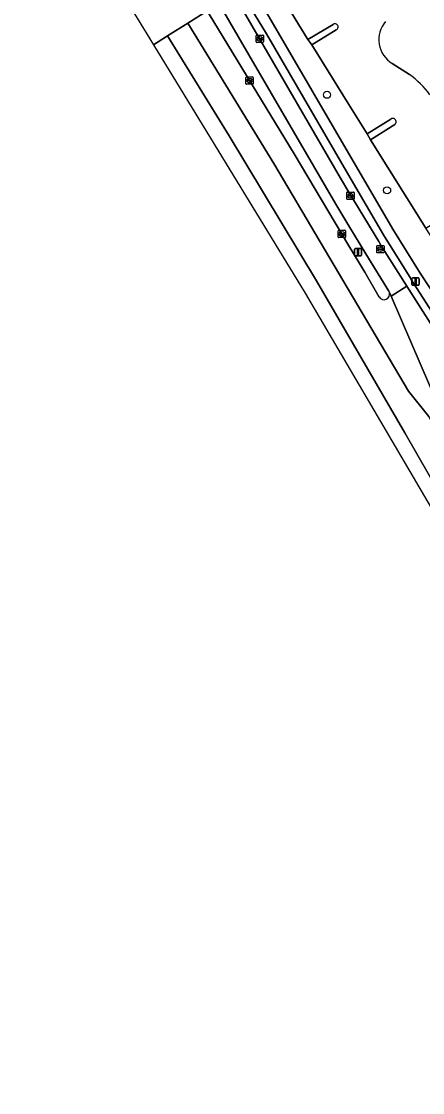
# Model space of a CAD drawing. Extents: x 158455 to 159797, y 387218 to 388672.
# Drawn here: x 158455.1 to 158510.1, y 387665.7 to 387812.4 of the extents above; entities that cross this region are included whole.
import ezdxf

# ---------------------------------------------------------------- set-up
doc = ezdxf.new("R2010")
doc.units = 0
for name, color, linetype in [('IMGEO_Berm_groen', 7, 'Continuous'), ('IMGEO_Berm_open', 7, 'Continuous'), ('IMGEO_Boom', 7, 'Continuous'), ('IMGEO_Fietspad_gesloten', 7, 'Continuous'), ('IMGEO_Groenvoorziening', 7, 'Continuous'), ('IMGEO_Kolk', 7, 'Continuous'), ('IMGEO_Lichtmast', 7, 'Continuous'), ('IMGEO_Rijbaan_lokaal_open', 7, 'Continuous'), ('IMGEO_Rijbaan_regionaal_gesloten', 7, 'Continuous'), ('IMGEO_Rioolput', 7, 'Continuous'), ('IMGEO_Verkeersbordpaal', 7, 'Continuous'), ('IMGEO_Voetpad_open', 7, 'Continuous')]:
    doc.layers.add(name, color=color, linetype=linetype)

msp = doc.modelspace()

# ---------------------------------------------------------------- linework, layer by layer
at = {"layer": 'IMGEO_Berm_groen'}
for points in [[(158490.25, 387825.22), (158489.04, 387827.17), (158488.18, 387829.07), (158487.67, 387828.74), (158485, 387824.22), (158484.24, 387821.38), (158506.02, 387783.96), (158509.76, 387777.95), (158515.06, 387769.9), (158527.24, 387750.75), (158548.72, 387717.4), (158561.53, 387695.63), (158567.14, 387685.23), (158568.55, 387685.94), (158571.71, 387687.54), (158533.2, 387748.87), (158526.8, 387758.12)], [(158526.8, 387758.12), (158519.11, 387770.43), (158518.61, 387771.2), (158513.01, 387780.14), (158511.03, 387783.32), (158510.56, 387784.12), (158502.97, 387796.22), (158502.48, 387797.04), (158500, 387801.04), (158494.93, 387809.2), (158494.38, 387809.94), (158486.77, 387822.38), (158490.07, 387824.44)], [(158515.06, 387769.9), (158509.76, 387777.95), (158506.02, 387783.96), (158484.24, 387821.38), (158483.96, 387820.35), (158485.07, 387816.76), (158488.7, 387810.72), (158500, 387791.32), (158504.74, 387783.19), (158508.51, 387777.12), (158508.53, 387777.09), (158525.96, 387750), (158547.45, 387716.62)]]:
    msp.add_lwpolyline(points, dxfattribs=at)
at = {"layer": 'IMGEO_Berm_open'}
for points in [[(158486.28, 387807.85), (158482.21, 387814.82), (158480.51, 387813.81), (158480.86, 387813.41), (158492.48, 387794.27), (158500, 387781.69), (158502.17, 387778.07), (158504.15, 387774.67)], [(158505.55, 387775.29), (158505.47, 387775.46), (158502.34, 387780.59), (158500, 387784.42), (158498.2, 387787.38), (158486.28, 387807.85)]]:
    msp.add_lwpolyline(points, dxfattribs=at)
msp.add_arc((158504.81, 387775.07), 0.766, 211.1889, 16.4757, dxfattribs=at)
at = {"layer": 'IMGEO_Boom'}
for centre in [(158497, 387802.38), (158505.23, 387789.29)]:
    msp.add_circle(centre, 0.489, dxfattribs=at)
at = {"layer": 'IMGEO_Fietspad_gesloten'}
msp.add_lwpolyline([(158480.42, 387818.08), (158480.56, 387817.88), (158480.61, 387817.63), (158482.21, 387814.82), (158486.28, 387807.85), (158498.2, 387787.38), (158500, 387784.42), (158502.34, 387780.59), (158505.47, 387775.46), (158505.55, 387775.29), (158505.77, 387774.77), (158507.96, 387776.16), (158504.39, 387781.79), (158504.09, 387782.26), (158500, 387789.02), (158498.85, 387790.93), (158493.59, 387799.98), (158485.05, 387814.7)], dxfattribs=at)
at = {"layer": 'IMGEO_Groenvoorziening'}
for points in [[(158497.82, 387812.01), (158494.38, 387809.94), (158494.93, 387809.2), (158498.25, 387811.26)], [(158505.76, 387799.05), (158502.48, 387797.04), (158502.97, 387796.22), (158506.28, 387798.32)]]:
    msp.add_lwpolyline(points, dxfattribs=at)
for centre, radius, start, end in [((158498.09, 387811.67), 0.435, 290.9661, 127.9454), ((158506.03, 387798.7), 0.449, 302.9209, 128.2882)]:
    msp.add_arc(centre, radius, start, end, dxfattribs=at)
at = {"layer": 'IMGEO_Kolk'}
for p, q in [((158487.28, 387809.63), (158487.28, 387810.48)), ((158487.36, 387810.55), (158488.21, 387810.55)), ((158487.54, 387810.05), (158487.54, 387810.06)), ((158487.98, 387810.01), (158487.58, 387810.01)), ((158487.59, 387810.1), (158487.98, 387810.1)), ((158487.77, 387810.33), (158487.8, 387810.33)), ((158487.79, 387809.77), (158487.77, 387809.77)), ((158488.03, 387810.06), (158488.03, 387810.05)), ((158488.29, 387810.48), (158488.29, 387809.63)), ((158488.21, 387809.55), (158487.36, 387809.55)), ((158485.88, 387803.89), (158485.88, 387804.75)), ((158485.95, 387804.82), (158486.81, 387804.82)), ((158486.14, 387804.31), (158486.14, 387804.33)), ((158486.18, 387804.36), (158486.58, 387804.36)), ((158486.57, 387804.28), (158486.18, 387804.28)), ((158486.39, 387804.04), (158486.36, 387804.04)), ((158486.37, 387804.6), (158486.39, 387804.6)), ((158486.62, 387804.33), (158486.62, 387804.31)), ((158486.88, 387804.75), (158486.88, 387803.89)), ((158486.81, 387803.82), (158485.95, 387803.82)), ((158499.71, 387788.12), (158499.71, 387788.97)), ((158499.78, 387789.05), (158500.64, 387789.05)), ((158500.64, 387788.05), (158499.78, 387788.05)), ((158499.97, 387788.54), (158499.97, 387788.55)), ((158500.01, 387788.59), (158500.41, 387788.59)), ((158500.4, 387788.5), (158500.01, 387788.5)), ((158500.22, 387788.27), (158500.19, 387788.27)), ((158500.2, 387788.83), (158500.22, 387788.83)), ((158500.45, 387788.55), (158500.45, 387788.54)), ((158500.71, 387788.97), (158500.71, 387788.12)), ((158498.53, 387782.89), (158498.53, 387783.74)), ((158498.61, 387783.81), (158499.46, 387783.81)), ((158498.79, 387783.31), (158498.79, 387783.32)), ((158498.83, 387783.36), (158499.23, 387783.36)), ((158499.02, 387783.59), (158499.05, 387783.59)), ((158499.28, 387783.32), (158499.28, 387783.31)), ((158499.53, 387783.74), (158499.53, 387782.89)), ((158499.46, 387782.81), (158498.61, 387782.81)), ((158499.23, 387783.27), (158498.83, 387783.27)), ((158499.04, 387783.03), (158499.02, 387783.03))]:
    msp.add_line(p, q, dxfattribs=at)
for points in [[(158487.28, 387809.63), (158487.28, 387810.48)], [(158487.36, 387810.55), (158488.21, 387810.55)], [(158488.29, 387810.48), (158488.29, 387809.63)], [(158488.21, 387809.55), (158487.36, 387809.55)], [(158485.88, 387803.89), (158485.88, 387804.75)], [(158485.95, 387804.82), (158486.81, 387804.82)], [(158486.88, 387804.75), (158486.88, 387803.89)], [(158486.81, 387803.82), (158485.95, 387803.82)], [(158499.71, 387788.12), (158499.71, 387788.97)], [(158499.78, 387789.05), (158500.64, 387789.05)], [(158500.64, 387788.05), (158499.78, 387788.05)], [(158500.71, 387788.97), (158500.71, 387788.12)], [(158498.53, 387782.89), (158498.53, 387783.74)], [(158498.61, 387783.81), (158499.46, 387783.81)], [(158499.53, 387783.74), (158499.53, 387782.89)], [(158499.46, 387782.81), (158498.61, 387782.81)]]:
    msp.add_lwpolyline(points, dxfattribs=at)
for centre, radius, start, end in [((158487.36, 387810.48), 0.0765, 91.552, 178.448), ((158487.36, 387810.48), 0.0765, 91.552, 178.448), ((158487.58, 387810.06), 0.0403, 85.8775, 175.7526), ((158487.58, 387810.05), 0.0366, 178.938, 274.7102), ((158487.99, 387810.06), 0.0386, 1.7309, 96.639), ((158487.98, 387810.05), 0.043, 264.8664, 352.4533), ((158488.21, 387810.48), 0.0765, 1.552, 88.448), ((158488.21, 387810.48), 0.0765, 1.552, 88.448), ((158487.36, 387809.63), 0.0765, 181.552, 268.448), ((158487.36, 387809.63), 0.0765, 181.552, 268.448), ((158488.21, 387809.63), 0.0765, 271.552, 358.448), ((158488.21, 387809.63), 0.0765, 271.552, 358.448), ((158485.95, 387804.74), 0.0765, 91.552, 178.448), ((158485.95, 387804.74), 0.0765, 91.552, 178.448), ((158485.95, 387803.9), 0.0765, 181.552, 268.448), ((158485.95, 387803.9), 0.0765, 181.552, 268.448), ((158486.18, 387804.32), 0.0403, 85.8775, 175.7526), ((158486.17, 387804.31), 0.0366, 178.938, 274.7102), ((158486.58, 387804.32), 0.043, 264.8664, 352.4533), ((158486.58, 387804.32), 0.0386, 1.7309, 96.639), ((158486.8, 387804.74), 0.0765, 1.552, 88.448), ((158486.8, 387804.74), 0.0765, 1.552, 88.448), ((158486.8, 387803.9), 0.0765, 271.552, 358.448), ((158486.8, 387803.9), 0.0765, 271.552, 358.448), ((158499.78, 387788.97), 0.0765, 91.552, 178.448), ((158499.78, 387788.97), 0.0765, 91.552, 178.448), ((158499.78, 387788.12), 0.0765, 181.552, 268.448), ((158499.78, 387788.12), 0.0765, 181.552, 268.448), ((158500.01, 387788.55), 0.0403, 85.8775, 175.7526), ((158500, 387788.54), 0.0366, 178.938, 274.7102), ((158500.41, 387788.55), 0.043, 264.8664, 352.4533), ((158500.41, 387788.55), 0.0386, 1.7309, 96.639), ((158500.63, 387788.97), 0.0765, 1.552, 88.448), ((158500.63, 387788.97), 0.0765, 1.552, 88.448), ((158500.63, 387788.12), 0.0765, 271.552, 358.448), ((158500.63, 387788.12), 0.0765, 271.552, 358.448), ((158498.61, 387783.74), 0.0765, 91.552, 178.448), ((158498.61, 387783.74), 0.0765, 91.552, 178.448), ((158498.83, 387783.32), 0.0403, 85.8775, 175.7526), ((158499.24, 387783.32), 0.0386, 1.7309, 96.639), ((158499.46, 387783.74), 0.0765, 1.552, 88.448), ((158499.46, 387783.74), 0.0765, 1.552, 88.448), ((158498.61, 387782.89), 0.0765, 181.552, 268.448), ((158498.61, 387782.89), 0.0765, 181.552, 268.448), ((158498.83, 387783.31), 0.0366, 178.938, 274.7102), ((158499.23, 387783.31), 0.043, 264.8664, 352.4533), ((158499.46, 387782.89), 0.0765, 271.552, 358.448), ((158499.46, 387782.89), 0.0765, 271.552, 358.448)]:
    msp.add_arc(centre, radius, start, end, dxfattribs=at)
for centre, major_axis, ratio, start_param, end_param in [((158487.77, 387810.05), (-0.387, 0.002), 0.722429, 4.712389, 7.853982), ((158487.8, 387810.05), (-0.39, 0.002), 0.717154, 1.570796, 4.712389), ((158486.37, 387804.32), (-0.387, 0.002), 0.722429, 4.712389, 7.853982), ((158486.39, 387804.32), (-0.39, 0.002), 0.717154, 1.570796, 4.712389), ((158500.2, 387788.55), (-0.387, 0.002), 0.722429, 4.712389, 7.853982), ((158500.22, 387788.55), (-0.39, 0.002), 0.717154, 1.570796, 4.712389), ((158499.02, 387783.31), (-0.387, 0.002), 0.722429, 4.712389, 7.853982), ((158499.04, 387783.31), (-0.39, 0.002), 0.717154, 1.570796, 4.712389)]:
    msp.add_ellipse(centre, major_axis=major_axis, ratio=ratio, start_param=start_param, end_param=end_param, dxfattribs=at)
at = {"layer": 'IMGEO_Lichtmast'}
for p, q in [((158500.76, 387780.42), (158500.76, 387781.22)), ((158500.76, 387781.22), (158500.76, 387780.42)), ((158500.86, 387781.32), (158501.64, 387781.32)), ((158501.64, 387781.32), (158500.86, 387781.32)), ((158501.74, 387781.22), (158501.74, 387780.42)), ((158501.74, 387780.42), (158501.74, 387781.22)), ((158501.64, 387780.32), (158500.86, 387780.32)), ((158500.86, 387780.32), (158501.64, 387780.32))]:
    msp.add_line(p, q, dxfattribs=at)
msp.add_lwpolyline([(158501.18, 387781.19), (158501.33, 387781.19), (158501.33, 387780.44), (158501.18, 387780.44), (158501.18, 387781.19)], dxfattribs=at)
for centre, start, end in [((158500.86, 387781.22), 90, 180), ((158500.86, 387781.22), 90, 180), ((158500.86, 387780.42), 180, 270), ((158500.86, 387780.42), 180, 270), ((158501.64, 387781.22), 0, 90), ((158501.64, 387781.22), 360, 90), ((158501.64, 387780.42), 270, 0), ((158501.64, 387780.42), 270, 0)]:
    msp.add_arc(centre, 0.1, start, end, dxfattribs=at)
at = {"layer": 'IMGEO_Rijbaan_lokaal_open'}
for points in [[(158490.07, 387824.44), (158486.77, 387822.38), (158494.38, 387809.94), (158497.82, 387812.01)], [(158498.25, 387811.26), (158494.93, 387809.2), (158500, 387801.04), (158502.48, 387797.04), (158505.76, 387799.05)], [(158508.28, 387805.16), (158505.94, 387806.67)], [(158506.28, 387798.32), (158502.97, 387796.22), (158510.56, 387784.12), (158513.86, 387786.16)], [(158548, 387713.57), (158538.38, 387728.68), (158527.67, 387745.11), (158524.56, 387750), (158515.05, 387764.96), (158507.96, 387776.16), (158505.77, 387774.77), (158512.45, 387759.32), (158512.98, 387758.45), (158515.85, 387754.33), (158520.18, 387747.57), (158530.38, 387731.36), (158537.6, 387720.14), (158538.22, 387719.16), (158539.14, 387717.73), (158542.41, 387712.57), (158544.54, 387709.11), (158544.58, 387709.05), (158546.39, 387706.11), (158550.05, 387699.7), (158555.99, 387689.31), (158558.85, 387684.2), (158569.24, 387665.02)]]:
    msp.add_lwpolyline(points, dxfattribs=at)
for centre, radius, start, end in [((158498.09, 387811.67), 0.435, 290.9661, 127.9454), ((158507.89, 387809.93), 3.8, 139.0341, 239.1503), ((158500.96, 387794.93), 12.58, 36.2029, 54.4079), ((158506.03, 387798.7), 0.449, 302.9209, 128.2882)]:
    msp.add_arc(centre, radius, start, end, dxfattribs=at)
at = {"layer": 'IMGEO_Rijbaan_regionaal_gesloten'}
for points in [[(158460.93, 387841.73), (158455.11, 387838.85), (158463.74, 387824.72), (158473.21, 387809.23)], [(158473.21, 387809.23), (158475.15, 387810.45), (158477.92, 387812.19), (158480.51, 387813.81), (158478.74, 387816.75), (158478.6, 387816.98), (158478.43, 387817.25)], [(158492.48, 387794.27), (158480.86, 387813.41), (158480.51, 387813.81), (158477.92, 387812.19), (158489.69, 387792.97), (158508.18, 387761.76), (158510.94, 387758.29)], [(158514.4, 387751.95), (158510.94, 387758.29), (158508.18, 387761.76), (158489.69, 387792.97), (158477.92, 387812.19), (158475.15, 387810.45), (158483.58, 387796.74), (158495.55, 387776.89), (158507.65, 387756.05), (158516.02, 387741.5), (158522.21, 387730.74), (158531.02, 387715.4), (158537.3, 387704.5), (158545.4, 387690.4), (158555.92, 387672.11), (158568.85, 387649.84)], [(158568.85, 387649.84), (158555.92, 387672.11), (158545.4, 387690.4), (158537.3, 387704.5), (158531.02, 387715.4), (158522.21, 387730.74), (158516.02, 387741.5), (158507.65, 387756.05), (158495.55, 387776.89), (158483.58, 387796.74), (158475.15, 387810.45), (158473.21, 387809.23), (158493.99, 387775.21), (158586.26, 387618.12)], [(158504.15, 387774.67), (158502.17, 387778.07), (158500, 387781.69), (158492.48, 387794.27)], [(158512.45, 387759.32), (158505.77, 387774.77), (158505.55, 387775.29)]]:
    msp.add_lwpolyline(points, dxfattribs=at)
msp.add_arc((158504.81, 387775.07), 0.766, 211.1889, 16.4757, dxfattribs=at)
at = {"layer": 'IMGEO_Rioolput'}
for p, q in [((158503.81, 387780.79), (158503.81, 387781.65)), ((158503.89, 387781.72), (158504.74, 387781.72)), ((158504.74, 387780.72), (158503.89, 387780.72)), ((158504.07, 387781.21), (158504.07, 387781.23)), ((158504.11, 387781.26), (158504.51, 387781.26)), ((158504.51, 387781.18), (158504.11, 387781.18)), ((158504.3, 387781.5), (158504.32, 387781.5)), ((158504.32, 387780.94), (158504.3, 387780.94)), ((158504.55, 387781.23), (158504.55, 387781.21)), ((158504.81, 387781.65), (158504.81, 387780.79))]:
    msp.add_line(p, q, dxfattribs=at)
for points in [[(158503.81, 387780.79), (158503.81, 387781.65)], [(158503.89, 387781.72), (158504.74, 387781.72)], [(158504.74, 387780.72), (158503.89, 387780.72)], [(158504.81, 387781.65), (158504.81, 387780.79)]]:
    msp.add_lwpolyline(points, dxfattribs=at)
for centre, radius, start, end in [((158503.89, 387781.65), 0.0765, 91.552, 178.448), ((158503.89, 387781.65), 0.0765, 91.552, 178.448), ((158503.89, 387780.8), 0.0765, 181.552, 268.448), ((158503.89, 387780.8), 0.0765, 181.552, 268.448), ((158504.11, 387781.22), 0.0403, 85.8775, 175.7526), ((158504.11, 387781.21), 0.0366, 178.938, 274.7102), ((158504.52, 387781.23), 0.0386, 1.7309, 96.639), ((158504.51, 387781.22), 0.043, 264.8664, 352.4533), ((158504.74, 387781.65), 0.0765, 1.552, 88.448), ((158504.74, 387781.65), 0.0765, 1.552, 88.448), ((158504.74, 387780.8), 0.0765, 271.552, 358.448), ((158504.74, 387780.8), 0.0765, 271.552, 358.448)]:
    msp.add_arc(centre, radius, start, end, dxfattribs=at)
for centre, major_axis, ratio, start_param, end_param in [((158504.3, 387781.22), (-0.387, 0.002), 0.722429, 4.712389, 7.853982), ((158504.32, 387781.22), (-0.39, 0.002), 0.717154, 1.570796, 4.712389)]:
    msp.add_ellipse(centre, major_axis=major_axis, ratio=ratio, start_param=start_param, end_param=end_param, dxfattribs=at)
at = {"layer": 'IMGEO_Verkeersbordpaal'}
for p, q in [((158508.64, 387776.38), (158508.64, 387777.18)), ((158508.64, 387777.18), (158508.64, 387776.38)), ((158508.74, 387777.28), (158509.53, 387777.28)), ((158509.53, 387777.28), (158508.74, 387777.28)), ((158509.53, 387776.28), (158508.74, 387776.28)), ((158508.74, 387776.28), (158509.53, 387776.28)), ((158509.63, 387777.18), (158509.63, 387776.38)), ((158509.63, 387776.38), (158509.63, 387777.18))]:
    msp.add_line(p, q, dxfattribs=at)
msp.add_lwpolyline([(158509.06, 387777.15), (158509.21, 387777.15), (158509.21, 387776.4), (158509.06, 387776.4), (158509.06, 387777.15)], dxfattribs=at)
for centre, start, end in [((158508.74, 387777.18), 90, 180), ((158508.74, 387777.18), 90, 180), ((158508.74, 387776.38), 180, 270), ((158508.74, 387776.38), 180, 270), ((158509.53, 387777.18), 0, 90), ((158509.53, 387777.18), 360, 90), ((158509.53, 387776.38), 270, 0), ((158509.53, 387776.38), 270, 0)]:
    msp.add_arc(centre, 0.1, start, end, dxfattribs=at)
at = {"layer": 'IMGEO_Voetpad_open'}
for points in [[(158547.45, 387716.62), (158525.96, 387750), (158508.53, 387777.09), (158508.51, 387777.12), (158504.74, 387783.19), (158500, 387791.32), (158488.7, 387810.72), (158485.07, 387816.76), (158483.96, 387820.35), (158484.24, 387821.38), (158485, 387824.22), (158487.67, 387828.74), (158488.18, 387829.07), (158487.02, 387830.23)], [(158483.57, 387817.3), (158485.05, 387814.7), (158493.59, 387799.98), (158498.85, 387790.93), (158500, 387789.02), (158504.09, 387782.26), (158504.39, 387781.79), (158507.96, 387776.16), (158515.05, 387764.96), (158524.56, 387750), (158527.67, 387745.11), (158538.38, 387728.68), (158548, 387713.57)], [(158505.94, 387806.67), (158508.28, 387805.16)]]:
    msp.add_lwpolyline(points, dxfattribs=at)
for centre, radius, start, end in [((158507.89, 387809.93), 3.8, 139.0341, 239.1503), ((158500.96, 387794.93), 12.58, 36.2029, 54.4079)]:
    msp.add_arc(centre, radius, start, end, dxfattribs=at)

doc.saveas('drawing.dxf')
